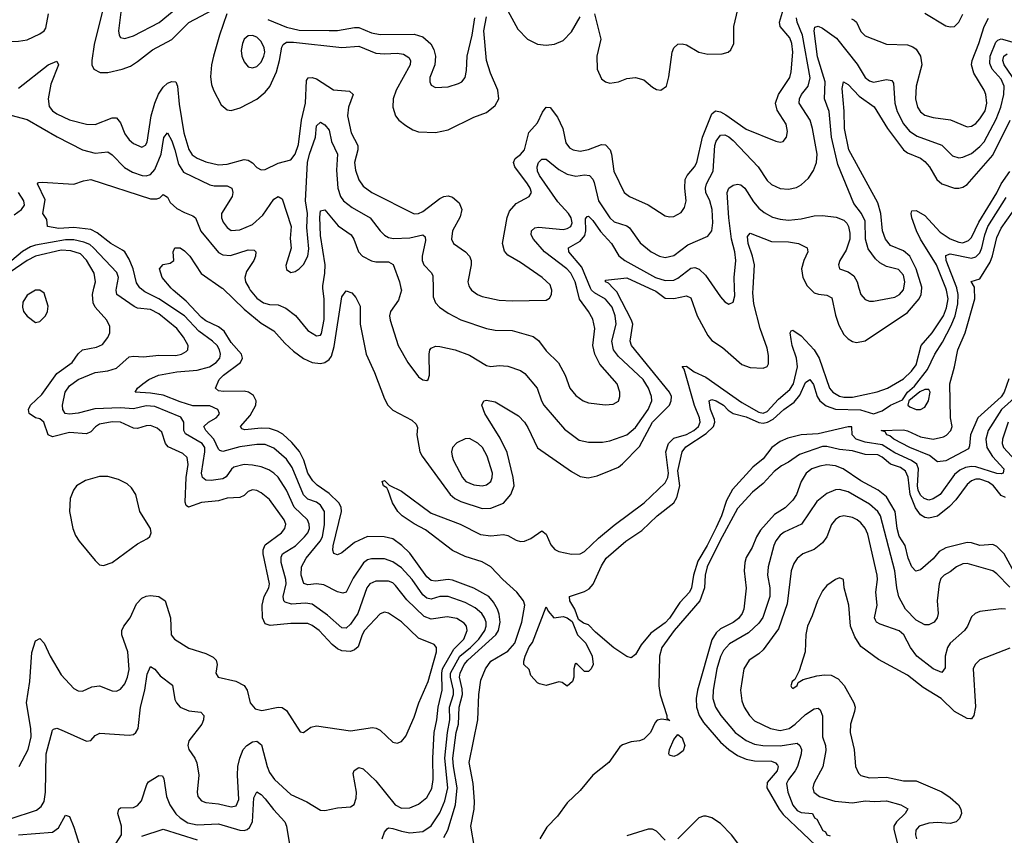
# Model space of a CAD drawing. Header units: inches. Extents: x 1308407 to 1441228, y 959628 to 1036311.
# Tile 488 of 656: x 1401095 to 1405724, y 987427 to 991262. Entities that reach past the tile are written whole.
import ezdxf

# ---------------------------------------------------------------- set-up
doc = ezdxf.new("R2010")
doc.units = ezdxf.units.IN
doc.header["$MEASUREMENT"] = 0
doc.layers.add('B4908', color=7, linetype='Continuous')
doc.layers.add('B4909', color=7, linetype='Continuous')

msp = doc.modelspace()

# ---------------------------------------------------------------- linework, layer by layer
at = {"layer": 'B4908', "color": 5}
for points, elevation in [([(1401050, 987504.4), (1401174.6, 987545.4), (1401196.7, 987563.3), (1401210, 987586.5), (1401216.6, 987630), (1401219.3, 987810), (1401250, 987922), (1401254.5, 987925.5), (1401270, 987930.3), (1401290, 987923.6), (1401410, 987870.4), (1401430, 987873.4), (1401450, 987896.4), (1401472.2, 987907.7), (1401610, 987898.8), (1401630, 987901.3), (1401641.1, 987910), (1401651.9, 987930), (1401662.7, 988030), (1401683.9, 988110), (1401694.9, 988185.1), (1401710, 988220.4), (1401730, 988208.7), (1401756.3, 988176.3), (1401813.4, 988133.4), (1401825.5, 988065.5), (1401832.1, 988050), (1401850, 988030.2), (1401890, 988012.9), (1401946.4, 988006.4), (1401961.1, 987990), (1401960.2, 987970), (1401952.2, 987950), (1401890, 987871.1), (1401886.2, 987850), (1401890.2, 987830), (1401918.2, 987790), (1401928, 987768), (1401937.4, 987710), (1401929.2, 987630), (1401933.4, 987610), (1401950, 987589.3), (1401970, 987582), (1402030, 987575.6), (1402090, 987560.5), (1402113.5, 987566.5), (1402124.9, 987595.1), (1402118.7, 987710), (1402121.7, 987750), (1402130.7, 987789.3), (1402146.3, 987830), (1402163.5, 987850), (1402190, 987866.5), (1402210, 987870.2), (1402232.7, 987852.7), (1402258.3, 987750), (1402270, 987722.8), (1402293.4, 987690), (1402370, 987618.6), (1402444.8, 987584.8), (1402510, 987544.9), (1402530, 987543.7), (1402590, 987556.1), (1402650, 987560.3), (1402668.3, 987571.7), (1402677.8, 987602.2), (1402678.8, 987630), (1402662.9, 987717.1), (1402667.7, 987732.3), (1402690, 987745.3), (1402710, 987740.3), (1402770, 987683.6), (1402860.2, 987570), (1402890, 987555.1), (1402930, 987555.7), (1402970, 987573.9), (1403010, 987605.5), (1403032.9, 987647.1), (1403039.5, 987690), (1403037.2, 987790), (1403044.1, 987910), (1403056.8, 987970), (1403062, 988030), (1403081.6, 988110), (1403079.9, 988190), (1403083.7, 988210), (1403137.2, 988302.8), (1403183.5, 988350), (1403199.6, 988390), (1403196.2, 988410), (1403185.4, 988425.4), (1403150, 988446.2), (1403105.4, 988454.6), (1403030, 988443.1), (1402996.2, 988456.2), (1402914.9, 988534.9), (1402862.5, 988602.5), (1402850, 988614.1), (1402830, 988622.6), (1402770, 988622.7), (1402742, 988610), (1402727.8, 988590), (1402685.6, 988470), (1402650, 988420.2), (1402630, 988400.9), (1402610, 988402.4), (1402542, 988462), (1402470, 988513.7), (1402439.4, 988519.4), (1402373.3, 988513.3), (1402344, 988524), (1402337.7, 988530), (1402333.9, 988550), (1402347.8, 988610), (1402346.6, 988630), (1402324.8, 988710), (1402324.4, 988735.6), (1402330.5, 988750), (1402392, 988788), (1402434.6, 988830), (1402450.4, 988850), (1402457.6, 988870), (1402456.6, 988890), (1402448.1, 988910), (1402385.1, 988970), (1402349.7, 989049.7), (1402310.6, 989110.6), (1402290.6, 989130.6), (1402266.1, 989146.1), (1402230, 989159), (1402190, 989167.8), (1402150, 989170.4), (1402102.6, 989157.4), (1402091.4, 989148.6), (1402066.8, 989113.2), (1402050, 989103.4), (1401995.8, 989095.8), (1401970, 989097.4), (1401954.5, 989110), (1401949.9, 989129.9), (1401966.3, 989230), (1401965, 989250), (1401953.5, 989270), (1401874.4, 989314.4), (1401867.2, 989330), (1401867.6, 989370), (1401853.6, 989393.6), (1401730, 989443.4), (1401690, 989446.8), (1401630, 989432.3), (1401570, 989436.5), (1401448.3, 989431.7), (1401370, 989411.7), (1401330, 989406.9), (1401309.7, 989410), (1401297.4, 989430), (1401296.5, 989450), (1401308.5, 989510), (1401330, 989540.5), (1401370, 989569.5), (1401450, 989603.2), (1401510, 989611.3), (1401550, 989624.3), (1401610, 989676.8), (1401630, 989680.1), (1401677.3, 989677.3), (1401750, 989684.4), (1401830, 989683.8), (1401855.6, 989690), (1401877.4, 989702.6), (1401885.1, 989710), (1401887.1, 989730), (1401865.7, 989770), (1401833.4, 989810), (1401750, 989879.4), (1401710, 989899.9), (1401650, 989905.4), (1401633, 989913), (1401551.6, 989970), (1401548.2, 989990), (1401550.1, 990000)], 2760), ([(1401093.4, 987750), (1401135.2, 987830), (1401148.7, 987890), (1401147.7, 987930), (1401127.7, 988050), (1401143.2, 988150), (1401153, 988287), (1401170, 988342), (1401190, 988352.7), (1401210, 988330.4), (1401238.3, 988270), (1401290, 988181.3), (1401350, 988116.9), (1401370, 988106.7), (1401390, 988104.4), (1401434.8, 988125.2), (1401470, 988129.2), (1401530, 988106.9), (1401550, 988105.2), (1401570, 988114.3), (1401590, 988138.9), (1401602.8, 988170), (1401610, 988206), (1401603.2, 988290), (1401575.9, 988370), (1401575.8, 988390), (1401584.6, 988410), (1401614.2, 988450), (1401645.2, 988514.8), (1401670, 988541.8), (1401690, 988552), (1401710, 988555.4), (1401750, 988550.2), (1401779.6, 988530), (1401804, 988450), (1401807.8, 988370), (1401823.1, 988350), (1401890, 988306.7), (1401970, 988282.3), (1402005.3, 988265.3), (1402019.6, 988250), (1402023.6, 988230), (1402018, 988190), (1402028.2, 988170), (1402111.2, 988151.2), (1402150, 988131.1), (1402164.1, 988110), (1402179, 988050), (1402202.3, 988022.3), (1402233.6, 988013.6), (1402310, 988029.3), (1402330, 988027.9), (1402350, 988014.3), (1402413.2, 987913.2), (1402430, 987910.6), (1402464.5, 987935.5), (1402490, 987941.3), (1402650, 987919), (1402753.8, 987933.8), (1402771.7, 987931.7), (1402790, 987922.2), (1402850, 987865.7), (1402870, 987861.1), (1402890, 987868.4), (1402910, 987892.7), (1402950, 987982), (1402971.9, 988050), (1403015.5, 988150), (1403054.7, 988290), (1403054.6, 988310), (1403044.5, 988324.5), (1402970, 988353.7), (1402890, 988431.1), (1402830, 988471.6), (1402810, 988476.8), (1402790, 988469), (1402716.8, 988390), (1402704.8, 988370), (1402685.9, 988314.1), (1402670, 988298.9), (1402650, 988291.1), (1402610, 988294.2), (1402590, 988304.3), (1402564.3, 988324.3), (1402503, 988390), (1402470, 988414.4), (1402450, 988422.4), (1402370, 988422.6), (1402273, 988413), (1402250, 988422.2), (1402236.6, 988450), (1402235.1, 988510), (1402244.3, 988550), (1402266, 988590), (1402270.3, 988610), (1402239.3, 988750), (1402239.9, 988770), (1402250, 988792.4), (1402326.4, 988850), (1402341.7, 988870), (1402346.3, 988890), (1402339.4, 988910), (1402270, 989005.8), (1402230, 989037.5), (1402210, 989048.2), (1402190, 989051.3), (1402170, 989043.5), (1402150, 989024.6), (1402130, 989015.3), (1402070, 989012.5), (1402030, 988999.1), (1401950, 988992.4), (1401889.3, 988969.3), (1401878.2, 988978.2), (1401873.9, 988993.9), (1401878.7, 989110), (1401887.3, 989170), (1401882.8, 989202.8), (1401862.3, 989222.3), (1401794.1, 989254.1), (1401780.8, 989270), (1401762.9, 989322.9), (1401741.8, 989341.8), (1401710, 989353.3), (1401690, 989352.2), (1401650, 989340.4), (1401630, 989341.3), (1401570, 989369), (1401529.4, 989370.6), (1401470, 989360.4), (1401451.5, 989348.5), (1401430, 989323.9), (1401410, 989314.3), (1401330, 989320.8), (1401250, 989300.9), (1401230, 989310.8), (1401208.3, 989370), (1401190, 989385.1), (1401169.6, 989390), (1401139.7, 989410), (1401136.4, 989430), (1401146.8, 989450), (1401199.8, 989500.2), (1401270, 989598), (1401341.7, 989650), (1401370, 989691.2), (1401390, 989709.4), (1401457.2, 989722.8), (1401484.9, 989735.1), (1401510, 989767.6), (1401518.6, 989790), (1401518.7, 989818.7), (1401504.6, 989850), (1401450.5, 989910), (1401440.2, 989930), (1401437.1, 989970), (1401444.3, 990000)], 2780), ([(1402799.5, 987410), (1402810, 987442.7), (1402822.7, 987457.3), (1402830, 987461.9), (1402850, 987459.8), (1402890, 987445.9), (1402930, 987438.3), (1402990, 987445.5), (1403030, 987471), (1403070, 987533.5), (1403094, 987590), (1403107.6, 987650), (1403094.1, 987790), (1403105.9, 987910), (1403116.9, 987970), (1403115.7, 988030), (1403134.2, 988090), (1403134.5, 988110), (1403120.1, 988170), (1403121.5, 988190), (1403165.3, 988270), (1403215.1, 988310), (1403253.7, 988350), (1403281.9, 988390), (1403287.7, 988410), (1403287.7, 988430), (1403281.1, 988450), (1403267.6, 988470), (1403237, 988497), (1403190, 988521.5), (1403110, 988549.4), (1403070, 988550.3), (1403030, 988536.9), (1403010, 988542.2), (1402990, 988558.6), (1402940.6, 988630), (1402890, 988685.3), (1402850, 988713.3), (1402810, 988727.5), (1402750, 988726.7), (1402730, 988722), (1402711.2, 988708.8), (1402663.8, 988636.2), (1402630, 988570.8), (1402615, 988564.9), (1402590, 988571.2), (1402524.8, 988604.8), (1402490, 988609), (1402450, 988604.9), (1402431.8, 988611.8), (1402418.8, 988650), (1402420.2, 988690), (1402442.7, 988730), (1402508.4, 988810), (1402518.5, 988830), (1402528.4, 988888.4), (1402528.9, 988948.9), (1402510, 988980.2), (1402490, 988993.4), (1402450, 989008.1), (1402430, 989027.9), (1402376.1, 989156.1), (1402350, 989196.4), (1402290, 989247.9), (1402250, 989265.4), (1402210, 989265.4), (1402130, 989253.3), (1402050, 989231), (1402036.7, 989236.7), (1402030, 989242.5), (1402008.1, 989290), (1401970.4, 989330), (1401961.3, 989350), (1401983.5, 989370), (1402019, 989390), (1402030, 989403.2), (1402035.4, 989410), (1402027, 989430), (1401990, 989446.6), (1401910, 989446.9), (1401850, 989464.7), (1401770, 989496.8), (1401710, 989506.3), (1401638.4, 989510), (1401649.7, 989530), (1401674.3, 989550), (1401702, 989570), (1401747.6, 989590), (1401833.8, 989606.2), (1401930, 989613.7), (1401987.6, 989630), (1402019.2, 989650), (1402035.7, 989670), (1402039.9, 989690), (1402034.9, 989710), (1402023.2, 989730), (1402002.5, 989750), (1401937.1, 989797.1), (1401870, 989869.6), (1401750, 989949.6), (1401683.2, 989983.2), (1401662, 990000)], 2740), ([(1403090, 987416.4), (1403108.7, 987451.3), (1403143.9, 987570), (1403152.8, 987650), (1403134.1, 987750), (1403131.2, 987790), (1403146.9, 987910), (1403157.9, 987950), (1403161.6, 988030), (1403176.7, 988090), (1403176.1, 988116.1), (1403163.1, 988170), (1403165.7, 988190), (1403185.1, 988230), (1403201.9, 988250), (1403333.4, 988370), (1403346.4, 988390), (1403354.7, 988430), (1403350, 988466.9), (1403341.9, 988490), (1403323.6, 988523.6), (1403301.3, 988550), (1403230, 988589.9), (1403130, 988626.9), (1403109.5, 988629.5), (1403050, 988621.6), (1403030, 988624.8), (1403010, 988643.2), (1402930, 988753.6), (1402892.5, 988790), (1402850, 988820.7), (1402809.2, 988830.8), (1402730, 988832.2), (1402670, 988803.5), (1402610, 988755.2), (1402590, 988746.6), (1402572.1, 988752.1), (1402567.4, 988767.4), (1402568.9, 988788.9), (1402608.3, 988950), (1402606.8, 988970), (1402595.1, 988990), (1402550, 989033.5), (1402493.3, 989073.3), (1402474.3, 989094.3), (1402450.6, 989130), (1402431.2, 989191.2), (1402411.1, 989231.1), (1402374.7, 989274.7), (1402332.8, 989312.8), (1402307.6, 989327.6), (1402270, 989339.2), (1402230, 989342.1), (1402153.6, 989333.6), (1402139.1, 989339.1), (1402134.2, 989350), (1402178.5, 989401.5), (1402205.6, 989450), (1402207.6, 989470), (1402194.4, 989494.4), (1402170.8, 989510.8), (1402150, 989515.8), (1402053.1, 989513.1), (1402030, 989517.4), (1402016.1, 989530), (1402033.3, 989570), (1402052.9, 989590), (1402133.7, 989650), (1402143.5, 989670), (1402137.8, 989690), (1402090, 989743.8), (1402057.4, 989797.4), (1402030, 989818.6), (1401970, 989845.8), (1401950, 989861.6), (1401878.2, 989938.2), (1401816.5, 989990), (1401808, 990000)], 2720), ([(1402047.1, 990000), (1402050, 989998), (1402150, 989901.4), (1402230, 989834.4), (1402290, 989799.6), (1402341.5, 989741.5), (1402382.9, 989702.9), (1402430, 989669), (1402470, 989650.8), (1402510, 989645.4), (1402530, 989650.1), (1402550, 989664.1), (1402560.6, 989679.4), (1402574.5, 989725.5), (1402610, 989959.1), (1402630, 989986.4), (1402657.1, 989977.1), (1402675.5, 989955.5), (1402695.4, 989915.4), (1402696.8, 989830), (1402724.4, 989690), (1402763.3, 989603.3), (1402810, 989479.3), (1402826.4, 989450), (1402850, 989426), (1402938.7, 989378.7), (1402960, 989360), (1402965.1, 989345.1), (1402962.8, 989310), (1402976.8, 989230), (1402987.1, 989210), (1403118.6, 989030), (1403141.5, 989010), (1403170, 988996), (1403270, 988963.8), (1403310, 988966.1), (1403370.4, 988989.6), (1403404.6, 989030), (1403419.7, 989070), (1403416, 989110), (1403387.5, 989227.5), (1403354.1, 989294.1), (1403281.7, 989410), (1403267.8, 989450), (1403277.2, 989470), (1403290, 989473.4), (1403330, 989465.8), (1403439.7, 989399.7), (1403469.3, 989370), (1403484.9, 989344.9), (1403529.1, 989249.1), (1403690, 989137.1), (1403730, 989114.2), (1403767.7, 989107.7), (1403810, 989117.3), (1403876.7, 989143.3), (1403910, 989158.1), (1403930, 989173.6), (1404010, 989255.7), (1404070.7, 989369.3), (1404149.9, 989450), (1404158.4, 989470), (1404159.1, 989490), (1404150.6, 989510), (1403972.2, 989730), (1403964.8, 989750), (1403977.3, 989830), (1403971.7, 989850), (1403902.6, 989982.6), (1403885.9, 990000)], 2720), ([(1402173.5, 990000), (1402179.1, 989990), (1402210, 989953), (1402242.3, 989930), (1402270, 989922.8), (1402310, 989921.2), (1402345.9, 989905.9), (1402391.5, 989871.5), (1402450, 989800.7), (1402490, 989775.2), (1402510, 989779.5), (1402513.6, 989786.4), (1402526.9, 989853.1), (1402527.3, 989947.3), (1402521.3, 990000)], 2740), ([(1403233.6, 987370), (1403217.1, 987470), (1403232.4, 987550), (1403233.9, 987586.1), (1403226.7, 987670), (1403208.7, 987770), (1403249.7, 987970), (1403253.4, 988090), (1403263.4, 988156.6), (1403284.7, 988210), (1403310, 988246.3), (1403390, 988293.3), (1403423.4, 988330), (1403456.6, 988430), (1403469.6, 988510), (1403463.9, 988530), (1403433.3, 988570), (1403366.8, 988630), (1403310, 988690), (1403270, 988712.9), (1403190, 988737.9), (1403130, 988767), (1403003.8, 988863.8), (1402950, 988891.1), (1402893.3, 988930), (1402873.2, 988950), (1402848, 988990), (1402828.3, 989048.3), (1402821.2, 989061.2), (1402805.1, 989070), (1402799, 989090), (1402810, 989094.9), (1402833.1, 989073.1), (1402890, 989046), (1403030, 988941.7), (1403165.5, 988890), (1403261.9, 988841.9), (1403310, 988835.2), (1403370, 988842.1), (1403390, 988836.8), (1403430, 988814.5), (1403450, 988809), (1403468, 988810), (1403498, 988822), (1403550, 988859.5), (1403570, 988843), (1403592.5, 988792.5), (1403610.8, 988770.8), (1403630, 988761.6), (1403690, 988749.2), (1403730, 988751.1), (1403750, 988762.2), (1403815.8, 988824.2), (1403890, 988884.7), (1404030.5, 988990), (1404130, 989085), (1404142.7, 989110), (1404145.5, 989130), (1404133.8, 989230), (1404144.9, 989270), (1404170, 989294.3), (1404230, 989311.6), (1404264.7, 989330), (1404287.3, 989350), (1404294.8, 989370), (1404290.8, 989390), (1404268.5, 989448.5), (1404219, 989619), (1404210, 989631.3), (1404230, 989632.6), (1404267, 989607), (1404321.5, 989581.5), (1404490, 989461.5), (1404570, 989416.5), (1404590, 989412.1), (1404610, 989419.9), (1404662.5, 989477.5), (1404716.7, 989523.3), (1404733.4, 989550), (1404752.2, 989630), (1404748.2, 989670), (1404727.1, 989730), (1404722, 989758), (1404718.3, 989790), (1404721.6, 989798.4), (1404730, 989801.7), (1404770, 989776.1), (1404830.4, 989710), (1404853.6, 989670), (1404902.2, 989530), (1404918.9, 989510), (1404950, 989491.4), (1404970, 989486.7), (1405010, 989487.6), (1405127.2, 989512.8), (1405175, 989530), (1405250, 989573.8), (1405288.7, 989610), (1405310, 989638.8), (1405332.9, 989730), (1405385.5, 989790), (1405438.6, 989870), (1405453.4, 989906.6), (1405459.7, 989950), (1405453.3, 989990), (1405449.4, 990000)], 2680), ([(1402888, 990000), (1402890.2, 989990), (1402876.4, 989943.6), (1402838.9, 989890), (1402834.3, 989870), (1402836.5, 989850), (1402874.3, 989730), (1402919.6, 989650), (1402970, 989582.4), (1402990, 989568), (1403010, 989564.9), (1403016, 989570), (1403021.6, 989590), (1403019.7, 989690), (1403023.6, 989710), (1403030, 989718), (1403050, 989726.4), (1403070, 989725.3), (1403142.8, 989710), (1403210, 989685.2), (1403290, 989635.5), (1403310, 989631.1), (1403350, 989635.9), (1403390, 989632.4), (1403450, 989611.9), (1403470, 989598.8), (1403528.5, 989530), (1403547.8, 989470), (1403559.8, 989450), (1403656.2, 989336.2), (1403725.1, 989285.1), (1403770, 989275), (1403835, 989275), (1403870, 989281.5), (1403950, 989309.5), (1403990, 989345), (1404049.5, 989430), (1404066.9, 989470), (1404065.4, 989490), (1404051.4, 989530), (1404025.9, 989570), (1403910, 989678), (1403887.6, 989710), (1403879.5, 989750), (1403899.5, 989830), (1403894.3, 989870), (1403881, 989910), (1403850, 989948), (1403797.3, 989977.3), (1403783.6, 989990), (1403779.4, 990000)], 2740), ([(1403038.9, 990000), (1403039.3, 989959.3), (1403050.8, 989930.8), (1403069, 989910), (1403110, 989881.5), (1403170.1, 989850.1), (1403290, 989810.2), (1403330, 989802.2), (1403410, 989800.6), (1403510, 989772.7), (1403534.4, 989754.4), (1403570, 989705.5), (1403628.1, 989648.1), (1403659.3, 989590), (1403681.5, 989530), (1403710, 989494.4), (1403744.9, 989470), (1403770, 989460.2), (1403848.6, 989451.4), (1403885.6, 989454.4), (1403910, 989468), (1403917, 989490), (1403916.9, 989510), (1403904, 989550), (1403822.7, 989642.7), (1403799.4, 989690), (1403789.9, 989730), (1403799.4, 989810), (1403790, 989853.7), (1403769.9, 989889.9), (1403727.8, 989947.8), (1403714.2, 990000)], 2760), ([(1403212.9, 990000), (1403219.6, 989990), (1403247.2, 989970), (1403270, 989960.5), (1403350, 989943), (1403410, 989939.8), (1403570, 989943.7), (1403586.7, 989953.3), (1403595.1, 989970), (1403597.7, 989990), (1403594.6, 990000)], 2780), ([(1405845.6, 989550), (1405711.8, 989430), (1405647.8, 989330), (1405636.9, 989290), (1405642.6, 989250), (1405668.4, 989208.4), (1405721.4, 989150), (1405718.3, 989130), (1405710, 989126.1), (1405690, 989128.3), (1405590, 989159.1), (1405570, 989161.6), (1405542.7, 989157.3), (1405515.5, 989144.4), (1405490, 989122.9), (1405422.2, 989030), (1405390, 989009.5), (1405370, 989003.5), (1405347.8, 989010), (1405330, 989026.5), (1405319.6, 989050), (1405316.3, 989070), (1405321.3, 989150), (1405312.9, 989172.8), (1405288.7, 989188.7), (1405210, 989224.7), (1405150, 989262.9), (1405070, 989275.6), (1405027.2, 989290), (1405009.8, 989310), (1405007, 989347), (1404990, 989347.5), (1404850, 989315.5), (1404770, 989310.6), (1404705.9, 989294.1), (1404670, 989278.5), (1404631.4, 989250), (1404590, 989197.5), (1404542.2, 989157.8), (1404446.7, 989053.3), (1404418.9, 989001.1), (1404394.8, 988930), (1404370, 988874.3), (1404327.7, 988790), (1404283.5, 988716.5), (1404263, 988650), (1404253.9, 988590), (1404244.2, 988570), (1404198.2, 988521.8), (1404150, 988447.4), (1404130, 988426.2), (1404063, 988377), (1404017.1, 988322.9), (1403990, 988277.6), (1403970, 988262), (1403950, 988268.5), (1403889.3, 988309.3), (1403802.9, 988382.9), (1403770, 988416.8), (1403745.4, 988425.4), (1403722, 988442), (1403706, 988490), (1403681.3, 988530), (1403680.9, 988550), (1403750, 988573), (1403773.3, 988586.7), (1403791.9, 988608.1), (1403830, 988693.7), (1403852, 988730), (1403944.5, 988810), (1404020, 988860), (1404092.2, 988930), (1404170.5, 988990), (1404184.1, 989015.9), (1404198.6, 989070), (1404190, 989140.7), (1404209.3, 989230.7), (1404226.9, 989253.1), (1404323.4, 989316.6), (1404356.9, 989350), (1404363.7, 989370), (1404362.4, 989382.4), (1404343.6, 989430), (1404336.4, 989470), (1404350, 989477), (1404370, 989470.1), (1404404.8, 989450), (1404425.5, 989425.5), (1404449.8, 989409.8), (1404510, 989395.1), (1404570, 989367.4), (1404590, 989365.5), (1404610.5, 989369.5), (1404637, 989383), (1404688.3, 989430), (1404736.3, 989463.7), (1404762.9, 989497.1), (1404790, 989555.5), (1404810, 989570.9), (1404827.4, 989547.4), (1404843.9, 989490), (1404856.5, 989470), (1404886.9, 989446.9), (1404930, 989431.2), (1405048.3, 989428.3), (1405110, 989408.6), (1405150, 989423.7), (1405190, 989449.3), (1405245.9, 989474.1), (1405268.9, 989510), (1405301.4, 989538.6), (1405362.7, 989617.3), (1405397.3, 989690), (1405434.2, 989745.8), (1405475.3, 989824.7), (1405493.4, 989870), (1405506.1, 989926.1), (1405508.2, 989970), (1405501.3, 990000)], 2660), ([(1404054.6, 990000), (1404085.7, 989985.7), (1404130, 989953), (1404170, 989950.9), (1404230, 989963), (1404250, 989954.7), (1404280.7, 989870), (1404330, 989776.9), (1404350, 989754), (1404400, 989720), (1404490, 989641.4), (1404530, 989626), (1404590, 989624.1), (1404608.9, 989631.1), (1404615.6, 989644.4), (1404616.2, 989683.8), (1404610, 989718.3), (1404577, 989810), (1404546.6, 989926.6), (1404542.1, 989977.9), (1404543.4, 990000)], 2720), ([(1404361.5, 990000), (1404390, 989958.4), (1404410, 989934.9), (1404430, 989923.8), (1404450, 989934), (1404457, 989963), (1404455.7, 990000)], 2740), ([(1404807.9, 990000), (1404830, 989978.1), (1404851, 989971), (1404890, 989966.9), (1404913.7, 989953.7), (1404930, 989872.2), (1404945.9, 989825.9), (1404970, 989782.2), (1404990, 989761.6), (1405010, 989749.2), (1405030, 989744.2), (1405070, 989752), (1405270, 989885.2), (1405324.4, 989950), (1405333.6, 989970), (1405335.9, 990000)], 2720), ([(1405040.6, 990000), (1405049.3, 989969.3), (1405070, 989945.7), (1405090, 989938.3), (1405110, 989938), (1405210, 989957.7), (1405231.7, 989970), (1405250, 989992.4), (1405251.3, 990000)], 2740), ([(1405746.2, 989573.8), (1405724.2, 989510), (1405710, 989489.2), (1405599.6, 989390), (1405565, 989310), (1405561.2, 989258.8), (1405555.7, 989244.3), (1405450, 989187.5), (1405410, 989183.5), (1405373, 989213), (1405280.4, 989250), (1405205.8, 989290), (1405185.9, 989305.9), (1405171.6, 989310), (1405163.8, 989323.8), (1405145.6, 989330), (1405250, 989334), (1405270, 989329.4), (1405330, 989300.2), (1405389.8, 989290.2), (1405439.2, 989300.8), (1405452, 989308), (1405472.6, 989330), (1405479.2, 989350), (1405471.1, 989390), (1405468.4, 989550), (1405490.6, 989630), (1405505.6, 989710), (1405540.4, 989790), (1405585.7, 989950), (1405584.5, 990000)], 2640), ([(1405742.6, 989370), (1405715.6, 989290), (1405715.1, 989270), (1405720.9, 989250), (1405777, 989190)], 2680), ([(1405730, 989015.8), (1405710, 989024.7), (1405674.2, 989070), (1405650, 989087.1), (1405610, 989102.4), (1405590, 989101.8), (1405570, 989093.3), (1405550, 989076.4), (1405496.2, 989003.8), (1405466.2, 988973.8), (1405410, 988928.1), (1405370, 988917.9), (1405350, 988921.8), (1405330, 988933.9), (1405306.5, 988966.5), (1405281.3, 989030), (1405271.7, 989111.8), (1405259.3, 989139.3), (1405236.4, 989156.4), (1405190, 989172.7), (1405150, 989205.5), (1405130, 989215.8), (1405070, 989217.7), (1405010, 989235.2), (1404950, 989241.1), (1404890, 989255.8), (1404870, 989255.6), (1404761.7, 989218.3), (1404710, 989181.2), (1404676.2, 989163.8), (1404642.4, 989137.6), (1404590, 989081.7), (1404540.1, 989039.9), (1404470, 988964.5), (1404386.2, 988810), (1404327.7, 988690), (1404317.7, 988650), (1404314.2, 988590), (1404293.4, 988530), (1404172.9, 988390), (1404114.8, 988310), (1404103.7, 988270), (1404100.3, 988130), (1404107.2, 988087.2), (1404137.9, 987990), (1404137.3, 987977.3), (1404152.3, 987967.7), (1404113.9, 987973.9), (1404091.9, 987968.1), (1404082.3, 987957.7), (1404061.1, 987910), (1404030, 987879.5), (1404010, 987871.7), (1403970, 987867.3), (1403930, 987852.4), (1403917.3, 987842.7), (1403865.5, 987770), (1403789.5, 987710), (1403730, 987637.1), (1403670, 987579.4), (1403623.1, 987516.9), (1403573.8, 987466.2), (1403540.6, 987410)], 2680), ([(1405770, 988663.7), (1405724, 988750), (1405690, 988785.5), (1405670, 988794.1), (1405610, 988790.4), (1405570, 988802.6), (1405550, 988803.3), (1405450, 988779.1), (1405418.2, 988761.8), (1405390, 988727.5), (1405330, 988675.8), (1405309.2, 988669.2), (1405289.2, 988690), (1405272.5, 988730), (1405257.7, 988790), (1405230, 988833), (1405220.1, 988870), (1405210.8, 988950), (1405170, 989018.3), (1405131.3, 989050), (1405050, 989093.4), (1404967.3, 989150), (1404930, 989165), (1404890, 989168.6), (1404856.7, 989163.3), (1404819.7, 989150), (1404792.4, 989130), (1404770, 989091), (1404747.7, 989030), (1404730, 989003), (1404693.5, 988966.5), (1404644.3, 988935.7), (1404578.5, 988861.5), (1404559.3, 988830), (1404539.2, 988780.8), (1404510, 988733.7), (1404503.8, 988710), (1404500.7, 988670), (1404510.8, 988589.2), (1404499.9, 988490), (1404492, 988470), (1404474.1, 988445.9), (1404450, 988427.8), (1404390, 988397.2), (1404370, 988378.4), (1404350, 988346.1), (1404281.6, 988110), (1404275.6, 988070), (1404277.3, 988030), (1404289.2, 987990), (1404310, 987957), (1404390, 987865.1), (1404430, 987830.1), (1404470, 987803.1), (1404510, 987785.2), (1404550, 987776.7), (1404630, 987776.3), (1404648.6, 987768.6), (1404657.5, 987757.5), (1404661.3, 987750), (1404656.6, 987730), (1404610, 987675.9), (1404608, 987650), (1404665.4, 987550), (1404684.8, 987524.8), (1404869.7, 987349.7)], 2720), ([(1405750, 988593.2), (1405690, 988657.1), (1405670, 988671.3), (1405550, 988705.8), (1405530, 988703.4), (1405499.7, 988690), (1405470, 988666), (1405441.3, 988650), (1405425.9, 988634.1), (1405418.9, 988610), (1405409.2, 988530), (1405412.9, 988470), (1405408.4, 988450), (1405395, 988430), (1405370, 988416.2), (1405350, 988417.4), (1405310, 988439), (1405259.9, 988490), (1405228.9, 988548.9), (1405219.2, 988590), (1405209.2, 988670), (1405143.1, 988930), (1405130, 988950.4), (1405090, 988983.9), (1404990, 989041.6), (1404950, 989052.8), (1404930, 989052.1), (1404890, 989034), (1404843, 988997), (1404770.5, 988889.5), (1404690, 988852.8), (1404670, 988838), (1404650, 988811.8), (1404640.9, 988790), (1404614.3, 988690), (1404611.2, 988650), (1404622.4, 988590), (1404622.7, 988550), (1404588.9, 988451.1), (1404570, 988423.9), (1404521.3, 988378.7), (1404432, 988328), (1404403.5, 988296.5), (1404390, 988268.3), (1404373.3, 988210), (1404355.5, 988110), (1404354.4, 988070), (1404366.2, 988030), (1404391.9, 987990), (1404458.3, 987910), (1404510, 987873), (1404550, 987856), (1404589.7, 987849.7), (1404670, 987848.2), (1404750, 987860.1), (1404763.5, 987850), (1404771.3, 987830), (1404769.5, 987810), (1404751.9, 987750), (1404741.5, 987730), (1404709.1, 987690), (1404700.6, 987670), (1404706.7, 987630), (1404730, 987568.6), (1404750, 987544.1), (1404770, 987533.7), (1404822, 987530), (1404832, 987510), (1404842.8, 987502.8), (1404870.6, 987450), (1404883.4, 987443.4), (1404890.5, 987430), (1404905, 987425)], 2740), ([(1405730, 988489.8), (1405710, 988491.6), (1405610, 988479.7), (1405587.7, 988470), (1405570, 988454.5), (1405551.5, 988410), (1405537.3, 988390), (1405470.1, 988329.9), (1405456.8, 988310), (1405446.4, 988270), (1405445.8, 988214.2), (1405430, 988193), (1405390, 988209.8), (1405312.5, 988270), (1405282.6, 988310), (1405252.1, 988370), (1405230, 988389), (1405140.4, 988420.3), (1405124.1, 988430), (1405118.8, 988438.8), (1405113.7, 988450), (1405126.8, 988510), (1405120.7, 988570), (1405128.1, 988630), (1405126.3, 988650), (1405082.3, 988842.3), (1405070, 988870.7), (1405050, 988896.2), (1405032.8, 988910), (1405010, 988921.7), (1404970, 988928.9), (1404950, 988923.8), (1404930, 988911.9), (1404911.9, 988888.1), (1404890.1, 988830), (1404870, 988801.6), (1404830, 988770.6), (1404777.6, 988750), (1404750.7, 988729.3), (1404734.6, 988705.4), (1404722.3, 988670), (1404703.7, 988516.3), (1404662.2, 988397.8), (1404590, 988299.4), (1404570, 988280.2), (1404524.5, 988250), (1404500.2, 988210), (1404484.1, 988110), (1404490, 988058.8), (1404500.6, 988030), (1404526.7, 987990), (1404550, 987965.2), (1404624.6, 987930), (1404670, 987919.9), (1404713.7, 987930), (1404741.7, 987950), (1404790, 987995.8), (1404830, 988021.9), (1404850, 988024.9), (1404857.9, 988017.9), (1404869.5, 987989.5), (1404868.9, 987890), (1404883.2, 987850), (1404885.9, 987825.9), (1404871.6, 987748.4), (1404828.5, 987670), (1404823.5, 987650), (1404828.4, 987630), (1404855.9, 987610), (1404927, 987587), (1405010, 987580.3), (1405070, 987588.9), (1405113.9, 987586.1), (1405170, 987589.6), (1405238.7, 987570), (1405271.3, 987551.3), (1405259, 987530), (1405216.8, 987490), (1405205.8, 987470), (1405204.6, 987455.4), (1405250, 987272.1)], 2760), ([(1405750, 988306.8), (1405610, 988251.6), (1405586.7, 988230), (1405578.4, 988210), (1405588.3, 988031.7), (1405580.7, 987990), (1405570, 987975.1), (1405565.1, 987974.9), (1405550, 987976.8), (1405490, 988009), (1405428.2, 988070), (1405342.2, 988122.2), (1405270, 988179.5), (1405133.7, 988253.7), (1405050, 988315.5), (1405021, 988361), (1405001.7, 988410), (1404994, 988510), (1404970.9, 988590), (1404968.7, 988630), (1404950, 988638), (1404930, 988629.6), (1404890, 988601.3), (1404870, 988576.9), (1404845.4, 988530), (1404821.5, 988458.5), (1404798.4, 988410), (1404792, 988372), (1404788.1, 988290), (1404759.5, 988200.5), (1404739.9, 988160.1), (1404727.7, 988150), (1404721, 988130), (1404723.5, 988123.5), (1404730, 988118), (1404750, 988132), (1404754.5, 988145.5), (1404779.5, 988160.5), (1404843.5, 988176.5), (1404878.9, 988181.1), (1404910, 988179.4), (1404943.6, 988163.6), (1404971.1, 988131.1), (1405017.7, 988050), (1405022.5, 988030), (1405020.5, 988010), (1405001.6, 987950), (1404999.5, 987910), (1405018.4, 987830), (1405024.2, 987750), (1405039.5, 987719.5), (1405050, 987709.1), (1405090, 987696.8), (1405170, 987699.8), (1405250, 987682.8), (1405310, 987683.5), (1405430, 987631.1), (1405470, 987604.2), (1405508.6, 987570), (1405520.1, 987550), (1405523.5, 987530), (1405514.3, 987505.7), (1405497.4, 987490), (1405470, 987483.4), (1405410, 987487), (1405370, 987483.9), (1405324.9, 987470), (1405308.4, 987451.6), (1405306.6, 987430), (1405310.9, 987410)], 2780), ([(1401548.7, 987390), (1401573.4, 987430), (1401573.5, 987470), (1401556.4, 987530), (1401562, 987550), (1401570, 987556.4), (1401630, 987558), (1401650, 987567.3), (1401667.6, 987590), (1401693.2, 987666.8), (1401701.1, 987678.9), (1401750, 987707.7), (1401766.8, 987706.8), (1401772.8, 987692.8), (1401785.5, 987610), (1401800.7, 987570), (1401830, 987528.3), (1401850, 987509.1), (1401886.2, 987486.2), (1401930, 987476.2), (1402030, 987481.2), (1402130, 987451.3), (1402150, 987449.7), (1402165.2, 987454.8), (1402176, 987464), (1402189.9, 987490.1), (1402196.7, 987603.3), (1402210, 987631.4), (1402230, 987619.7), (1402250, 987599), (1402288, 987548), (1402341.5, 987490), (1402349.6, 987470), (1402364, 987384)], 2740), ([(1401090, 987430.1), (1401250, 987442.3), (1401277.9, 987462.1), (1401310, 987522.4), (1401330, 987515.5), (1401350, 987465.7), (1401396.6, 987316.6)], 2740), ([(1404470.9, 987390), (1404442.3, 987430), (1404390, 987482.5), (1404350, 987509.9), (1404323, 987517), (1404310, 987517.9), (1404288.4, 987510), (1404190.2, 987410)], 2720), ([(1401670, 987423.5), (1401770, 987456.2), (1401930, 987405.3)], 2720), ([(1404130, 987405), (1404090, 987446.6), (1404070, 987456.8), (1404050, 987455.8), (1403950, 987424.1)], 2720)]:
    msp.add_lwpolyline(points, dxfattribs=dict(at, elevation=elevation))
for points, elevation in [([(1401170, 989989.8), (1401130, 989967.3), (1401110, 989933.6), (1401108.2, 989910), (1401113, 989890), (1401130, 989867.5), (1401170, 989838.3), (1401190, 989843.2), (1401216.2, 989870), (1401226.2, 989890), (1401230, 989915.3), (1401210, 989975.8), (1401190, 989989.8)], 2820), ([(1405350, 989522.9), (1405327.4, 989512.6), (1405275.3, 989470), (1405270.3, 989450), (1405280.9, 989441), (1405310, 989428.7), (1405330, 989429.4), (1405350, 989440.2), (1405368.2, 989470), (1405375.5, 989510), (1405370, 989522.6)], 2660), ([(1403210, 989292.3), (1403190, 989291.1), (1403150, 989272), (1403130.2, 989249.8), (1403125.7, 989230), (1403128, 989210), (1403134.3, 989190), (1403176.8, 989110), (1403192.9, 989090), (1403230, 989074.4), (1403270, 989070.2), (1403290, 989074.5), (1403310, 989090.4), (1403317.2, 989110), (1403318.3, 989130), (1403293.8, 989210), (1403270.8, 989250), (1403250, 989270.8)], 2740), ([(1401470, 989114.7), (1401404.1, 989095.9), (1401363.2, 989070), (1401347.9, 989050), (1401333.1, 989010), (1401329.4, 988950), (1401345.5, 988870), (1401357.5, 988837.5), (1401375.2, 988810), (1401450, 988719.5), (1401470, 988699.5), (1401490, 988696.1), (1401530, 988709.4), (1401650, 988797.8), (1401696.9, 988823.1), (1401707.4, 988832.6), (1401712.8, 988850), (1401709.8, 988870), (1401660.5, 988950), (1401641.6, 989030), (1401621.5, 989061.5), (1401599.9, 989079.9), (1401560.6, 989100.6), (1401510, 989114)], 2820), ([(1403606.8, 988450), (1403650, 988456.1), (1403670, 988449.1), (1403693.1, 988433.1), (1403718.4, 988370), (1403757.6, 988330), (1403786, 988270), (1403790.7, 988230), (1403782.8, 988210), (1403770, 988197.2), (1403750, 988197.2), (1403718, 988230), (1403710, 988235.3), (1403707.3, 988232.7), (1403701, 988210), (1403701, 988170), (1403694.8, 988150), (1403670, 988128.7), (1403645.2, 988145.2), (1403630, 988149.2), (1403570, 988132), (1403539.3, 988139.3), (1403530, 988144), (1403499, 988179), (1403490, 988206), (1403466, 988230), (1403465.2, 988245.2), (1403472, 988270), (1403490, 988312.7), (1403505.6, 988334.4), (1403570, 988502), (1403580.5, 988480.5)], 2660), ([(1404170, 987798.5), (1404150, 987804.4), (1404147.7, 987810), (1404149.9, 987830), (1404170, 987877), (1404190, 987900.7), (1404210, 987884.9), (1404222.9, 987850), (1404215, 987825), (1404190, 987805.6)], 2680)]:
    msp.add_lwpolyline(points, close=True, dxfattribs=dict(at, elevation=elevation))
at = {"layer": 'B4909', "color": 5}
for points, elevation in [([(1401486.5, 991310), (1401445.6, 991145.6), (1401434.2, 991070), (1401435.3, 991050), (1401443.8, 991030), (1401473.8, 991013.8), (1401510, 991014.2), (1401577.6, 991030), (1401616, 991044), (1401650, 991065), (1401719.8, 991120.2), (1401810, 991169.6), (1401890.9, 991249.1), (1402030, 991321.7)], 2820), ([(1401573.1, 991310), (1401559.8, 991210), (1401562.8, 991190), (1401570, 991178.7), (1401590, 991173.2), (1401630, 991186.1), (1401751, 991249), (1401839.2, 991320.8)], 2840), ([(1403594.6, 990000), (1403590, 990014.7), (1403552.4, 990050), (1403450, 990120.6), (1403390, 990154.2), (1403374.2, 990174.2), (1403365.8, 990210), (1403387.5, 990332.5), (1403398.2, 990361.8), (1403430, 990397.1), (1403491.3, 990430), (1403501.2, 990450), (1403495.2, 990470), (1403482.2, 990490), (1403422.5, 990570), (1403416.7, 990590), (1403424.8, 990610), (1403450, 990628.4), (1403468.8, 990650), (1403488.8, 990731.2), (1403530, 990776.6), (1403553.4, 990826.6), (1403570, 990850.3), (1403590, 990849.2), (1403624, 990804), (1403648.4, 990750), (1403662.9, 990682.9), (1403680.2, 990660.2), (1403697.1, 990650), (1403730, 990643.5), (1403770, 990650.9), (1403830, 990675.5), (1403850, 990674.3), (1403870.7, 990650), (1403877.9, 990630), (1403889.2, 990549.2), (1403937.8, 990450), (1403962, 990430), (1404050, 990391.1), (1404130, 990339.7), (1404150, 990334.9), (1404170, 990336.5), (1404204.7, 990355.3), (1404221.3, 990378.7), (1404228.3, 990410), (1404222, 990470), (1404224.2, 990510), (1404232.9, 990530), (1404268.4, 990570), (1404279.1, 990590), (1404306.1, 990710), (1404350, 990819.3), (1404366.5, 990833.5), (1404390, 990829.1), (1404415.1, 990815.1), (1404510, 990747.1), (1404650, 990690.3), (1404670, 990686), (1404684, 990690), (1404700.5, 990710), (1404704.4, 990735.6), (1404699.3, 990770), (1404656.9, 990836.9), (1404649.4, 990870), (1404662.5, 990910), (1404716.4, 990990), (1404722.6, 991017.4), (1404730.3, 991110), (1404726.1, 991150), (1404716.7, 991176.7), (1404669.9, 991230), (1404667.7, 991250), (1404686.6, 991313.4)], 2780), ([(1403797.8, 991290), (1403828.3, 991170), (1403808.1, 991090), (1403810.2, 991030), (1403830, 990984.6), (1403849.5, 990969.5), (1403870, 990964.1), (1403910, 990969.4), (1403950, 990985.9), (1403990.8, 990990.8), (1404030, 990979.2), (1404070, 990944.2), (1404090, 990934), (1404110, 990930.4), (1404135.6, 990950), (1404147.2, 990992.7), (1404162.3, 991110), (1404170.5, 991129.5), (1404190, 991146.2), (1404210, 991148.4), (1404230, 991143.2), (1404288.7, 991110), (1404330, 991100.1), (1404398.5, 991101.5), (1404426.6, 991110), (1404439, 991121), (1404453.1, 991150), (1404452.9, 991230), (1404471.4, 991310)], 2820), ([(1400925.7, 991290), (1400953.7, 991230), (1400970, 991209.2), (1401010, 991175.9), (1401050, 991159.4), (1401090, 991160.5), (1401130, 991167.9), (1401190, 991195.1), (1401210, 991209.6), (1401217.5, 991222.5), (1401230.6, 991290)], 2820), ([(1402068.8, 991290), (1402034.2, 991190), (1402006.7, 991090), (1401997.9, 991050), (1401992.9, 990992.8), (1401997, 990957), (1402005.9, 990930), (1402042.4, 990862.4), (1402070, 990837.6), (1402090, 990835.6), (1402132.2, 990847.8), (1402210, 990888.5), (1402250, 990920.7), (1402271.4, 990948.6), (1402302.8, 991017.2), (1402317.2, 991070), (1402327.3, 991132.7), (1402334, 991146), (1402350, 991156.2), (1402383.2, 991156.8), (1402610, 991131), (1402690, 991137.1), (1402770, 991104.5), (1402810, 991100.7), (1402870, 991104.6), (1402900.2, 991100.2), (1402924.6, 991084.6), (1402932.4, 991070), (1402931.1, 991050), (1402865.7, 990930), (1402851.3, 990890), (1402849.5, 990850), (1402861.8, 990810), (1402878.2, 990790), (1402910, 990763.8), (1402944.2, 990744.2), (1402970, 990735.4), (1403050, 990731.1), (1403110, 990744.9), (1403230, 990804.2), (1403290, 990826.4), (1403330, 990859.3), (1403347.9, 990890), (1403343.7, 990930), (1403309.1, 991010), (1403290.7, 991070), (1403277.1, 991210), (1403290, 991275.3)], 2820), ([(1402262.6, 991262.6), (1402350, 991226.3), (1402410, 991212.4), (1402550, 991210.5), (1402590, 991211.5), (1402670, 991225.9), (1402690, 991225.1), (1402750, 991200.5), (1402790, 991191.6), (1402950, 991194.3), (1402990, 991181.9), (1403027.9, 991147.9), (1403041.8, 991121.8), (1403050.1, 991090), (1403047.8, 991050), (1403023.6, 990990), (1403023.7, 990970), (1403030, 990954.8), (1403050, 990943.8), (1403110, 990946.9), (1403158.7, 990961.3), (1403173.6, 990970), (1403189.8, 990990.2), (1403196.5, 991023.5), (1403199.6, 991090), (1403222.1, 991190), (1403234.5, 991270)], 2840), ([(1403390, 991303.6), (1403437.9, 991217.9), (1403483.5, 991170), (1403530, 991146.3), (1403570, 991142.6), (1403610, 991147.2), (1403650, 991163.7), (1403690, 991204.6), (1403730, 991274.7)], 2820), ([(1403714.2, 990000), (1403706.4, 990030), (1403686.8, 990070), (1403668.2, 990090), (1403563.2, 990170), (1403510.7, 990230), (1403499.4, 990250), (1403501.8, 990270), (1403516.9, 990283.1), (1403534.2, 990285.8), (1403650, 990275.4), (1403670, 990280.1), (1403686.2, 990290), (1403692.8, 990307.2), (1403688, 990330), (1403675.4, 990350), (1403625, 990405), (1403539.7, 990530), (1403530.4, 990550), (1403528.3, 990570), (1403534, 990590), (1403550, 990606.7), (1403570, 990605.5), (1403630, 990557.8), (1403670, 990535.9), (1403710, 990526.6), (1403750, 990532.8), (1403773.6, 990530), (1403790, 990511.5), (1403796, 990496), (1403817.3, 990410), (1403870.4, 990330.4), (1403890, 990311.4), (1403950, 990292.2), (1403962.7, 990282.7), (1404012.3, 990212.3), (1404064.7, 990170), (1404103.7, 990150), (1404130, 990144.3), (1404170, 990152.9), (1404236.3, 990203.7), (1404330, 990244.7), (1404349.8, 990270), (1404353.9, 990306.1), (1404350.8, 990370), (1404340.4, 990410), (1404321.5, 990450), (1404319.9, 990470), (1404324.6, 990490), (1404355, 990550), (1404364.2, 990670), (1404370, 990691.4), (1404390, 990718.9), (1404410, 990721.4), (1404430, 990711.6), (1404450, 990693.5), (1404567.2, 990570), (1404610, 990505.8), (1404630, 990486.5), (1404670, 990468.6), (1404710, 990465.4), (1404747.1, 990472.9), (1404770, 990485.8), (1404803.6, 990516.4), (1404827.6, 990552.4), (1404841.3, 990590), (1404844.9, 990630), (1404823.1, 990750), (1404811.4, 990790), (1404759.9, 990870), (1404761.7, 990890), (1404771.7, 990910), (1404803, 990950), (1404811.5, 990988.5), (1404775.8, 991190), (1404751, 991250), (1404747.5, 991270)], 2760), ([(1405005.8, 991265.8), (1405019.2, 991259.2), (1405030.2, 991250), (1405050, 991207.2), (1405070, 991185.4), (1405170, 991146.2), (1405270, 991143.9), (1405294.5, 991134.5), (1405310, 991122.8), (1405331, 991090), (1405335.9, 991050), (1405310, 990949.4), (1405306.3, 990890), (1405316.8, 990850), (1405330, 990829.3), (1405350, 990813.7), (1405390, 990801.9), (1405471.3, 990791.3), (1405550, 990759), (1405570, 990761.7), (1405590, 990774.2), (1405610, 990796), (1405633.8, 990833.8), (1405641.8, 990870), (1405636.9, 990910), (1405629.9, 990930), (1405580.4, 991010), (1405570.9, 991050), (1405572.9, 991070), (1405605.4, 991150), (1405630.3, 991229.7), (1405650, 991269.3)], 2760), ([(1405350, 991292.6), (1405450, 991233.7), (1405470, 991228.5), (1405490, 991230.4), (1405510, 991250.5), (1405530, 991288)], 2780), ([(1405251.3, 990000), (1405256.6, 990030), (1405250, 990060.5), (1405227.5, 990087.5), (1405170, 990102.1), (1405138.7, 990118.7), (1405118.3, 990138.3), (1405085, 990185), (1405072.1, 990230), (1405070, 990314.5), (1405052.5, 990350), (1405017.1, 990397.2), (1404941.8, 990581.8), (1404911.7, 990710), (1404900.4, 990830), (1404879.4, 990890), (1404882.8, 990970), (1404846.8, 991086.8), (1404829.9, 991210.1), (1404833.1, 991226.9), (1404850, 991231.5), (1404870, 991221.6), (1404935.6, 991175.6), (1405033.3, 991053.3), (1405069.5, 990990), (1405090, 990974), (1405110, 990968.6), (1405170, 990980.9), (1405196.2, 990976.2), (1405203, 990963), (1405209.1, 990870), (1405220.8, 990830), (1405250, 990771.7), (1405278.3, 990738.3), (1405314.4, 990714.4), (1405430, 990672.3), (1405481.5, 990621.5), (1405510, 990613), (1405530, 990615.9), (1405570, 990633.5), (1405610, 990665.8), (1405630, 990688.3), (1405686.4, 990793.6), (1405708.6, 990850), (1405722, 990910), (1405724.4, 990950), (1405710, 990982.6), (1405666.9, 991030), (1405656.2, 991056.2), (1405658.1, 991090), (1405684.1, 991155.9), (1405693.6, 991166.4), (1405710, 991171.4), (1405770, 991155)], 2740), ([(1405779.3, 990970), (1405723.1, 991050), (1405716.8, 991070), (1405721.5, 991090), (1405738.5, 991101.5)], 2720), ([(1401090, 990939.6), (1401230, 991049.5), (1401270, 991067.2), (1401278, 991050), (1401241.7, 990958.3), (1401228.9, 990890), (1401234.3, 990854.3), (1401250, 990833.5), (1401270, 990819.1), (1401330, 990790.7), (1401410, 990770.1), (1401450, 990769.4), (1401530, 990800.6), (1401550, 990800.7), (1401570, 990777.4), (1401590, 990725.2), (1401610, 990697.6), (1401630, 990679.7), (1401670, 990662.8), (1401687.3, 990672.7), (1401693.9, 990686.1), (1401713.2, 990810), (1401730.2, 990869.8), (1401748.7, 990911.4), (1401770, 990944.5), (1401790, 990962.9), (1401810, 990972), (1401830, 990970.2), (1401837.9, 990950), (1401844.7, 990864.7), (1401866.9, 990730), (1401890, 990652.3), (1401906.9, 990626.9), (1401930, 990611.2), (1401970, 990593.4), (1402030, 990579.8), (1402070, 990582), (1402150, 990605), (1402170, 990602), (1402189.6, 990589.6), (1402210, 990566.7), (1402230, 990555.5), (1402250, 990558.4), (1402310, 990588), (1402370, 990603.5), (1402389.9, 990630.1), (1402405.4, 990674.6), (1402420.9, 990790), (1402438.9, 990870), (1402444.4, 990975.6), (1402451.3, 990988.7), (1402470, 990990.5), (1402490, 990984.7), (1402570, 990932.6), (1402646.2, 990926.2), (1402663.5, 990910), (1402640.6, 990850), (1402637, 990810), (1402653.3, 990730), (1402684.4, 990670), (1402685.1, 990650), (1402670.1, 990590), (1402674.5, 990554.5), (1402690, 990508.9), (1402710, 990479.3), (1402751.6, 990450), (1402950, 990349.4), (1402970, 990351), (1402990, 990360.5), (1403070, 990421.5), (1403090, 990431.4), (1403110, 990433.3), (1403130, 990428), (1403161.2, 990401.2), (1403173.6, 990370), (1403165.5, 990334.5), (1403129.4, 990270), (1403125.2, 990230), (1403135.3, 990210), (1403190.7, 990170.7), (1403210.2, 990150), (1403217.4, 990130), (1403217.8, 990110), (1403202.3, 990030), (1403206.2, 990010), (1403212.9, 990000)], 2780), ([(1405335.9, 990000), (1405336.2, 990003.8), (1405310.2, 990090), (1405279.8, 990150), (1405250, 990175.6), (1405190, 990200.7), (1405165.8, 990230), (1405152.1, 990270), (1405144.4, 990350), (1405130, 990401.4), (1404994.2, 990650), (1404973.5, 990750), (1404972.1, 990832.1), (1404962.2, 990937.8), (1404968.4, 990970), (1404990, 990956.9), (1405042.1, 990902.1), (1405113, 990853), (1405176, 990750), (1405250, 990650.6), (1405270, 990636.1), (1405330, 990611.2), (1405350, 990595.3), (1405372.1, 990570), (1405407.1, 990510), (1405430, 990490.1), (1405490, 990469.4), (1405510, 990469.4), (1405530, 990474), (1405550, 990487.1), (1405670, 990624.6), (1405752.5, 990790)], 2720), ([(1401030, 990819.4), (1401130, 990792.6), (1401271.1, 990711.1), (1401390, 990649.5), (1401450, 990635), (1401510, 990640.2), (1401530, 990626), (1401587.7, 990567.7), (1401625.1, 990545.1), (1401671.3, 990528.7), (1401690, 990527.4), (1401710, 990534.7), (1401730, 990557.6), (1401761.2, 990630), (1401772.5, 990707.5), (1401790, 990730.4), (1401810, 990692.3), (1401825.1, 990650), (1401842.3, 990582.3), (1401865.6, 990545.6), (1401990, 990486.3), (1402010, 990480.9), (1402070, 990480.8), (1402092, 990470), (1402097.5, 990450), (1402093.8, 990430), (1402043.8, 990350), (1402044.1, 990330), (1402051.2, 990310), (1402070, 990284.7), (1402090, 990270.2), (1402130, 990273.4), (1402190, 990299), (1402237.8, 990342.2), (1402290, 990418), (1402310, 990431.4), (1402330, 990419.5), (1402371.6, 990290), (1402367.4, 990232.6), (1402372.3, 990187.7), (1402346.9, 990106.9), (1402350, 990086.8), (1402370, 990073.4), (1402390, 990078.4), (1402410, 990090.4), (1402430, 990110.4), (1402450.4, 990149.6), (1402454.6, 990185.4), (1402445.5, 990285.5), (1402448.1, 990350), (1402438.5, 990410), (1402449.1, 990590), (1402457.1, 990630), (1402486.7, 990710), (1402490, 990762.8), (1402510, 990779.5), (1402530, 990767), (1402550, 990742.4), (1402561.2, 990690), (1402589.4, 990630), (1402585.4, 990554.6), (1402591, 990470), (1402603.1, 990430), (1402618.4, 990410), (1402658.2, 990378.2), (1402742.9, 990330), (1402790, 990269.2), (1402810, 990249.2), (1402830, 990237.4), (1402852.5, 990232.5), (1402930, 990237), (1402990, 990250.8), (1403001.1, 990241.1), (1403003.5, 990223.5), (1402987.5, 990150), (1402987.7, 990130), (1402996.1, 990110), (1403032.1, 990072.1), (1403038.3, 990058.3), (1403038.9, 990000)], 2760), ([(1405449.4, 990000), (1405406.3, 990110), (1405330.6, 990230), (1405310.8, 990270), (1405289.8, 990330.2), (1405286.8, 990350), (1405290, 990362.8), (1405310, 990365.5), (1405350, 990341.6), (1405423.2, 990263.2), (1405470, 990231.8), (1405510, 990216.5), (1405530, 990213.6), (1405556.7, 990223.3), (1405570, 990238), (1405605, 990310), (1405690, 990448.1), (1405709.4, 990490), (1405750, 990548.8)], 2680), ([(1401662, 990000), (1401660.9, 990000.9), (1401645.3, 990025.3), (1401628.7, 990090), (1401610, 990136.8), (1401590.4, 990170), (1401578.8, 990178.8), (1401524.2, 990210), (1401460, 990260), (1401430, 990274.9), (1401350, 990285.6), (1401280, 990280), (1401226.6, 990290), (1401222.9, 990322.9), (1401204, 990350), (1401214.5, 990414.5), (1401179.3, 990490), (1401183.9, 990496.1), (1401201.2, 990498.8), (1401350, 990488.4), (1401394.9, 990505.1), (1401430, 990510.1), (1401710, 990419), (1401740.7, 990419.3), (1401754.9, 990425.1), (1401770, 990440.7), (1401790, 990427.7), (1401803.1, 990403.1), (1401834.5, 990374.5), (1401870, 990354.8), (1401910, 990339.8), (1401922.2, 990330), (1401947.4, 990267.4), (1402030, 990167.8), (1402050, 990157.1), (1402086.9, 990153.1), (1402170, 990179.8), (1402197.7, 990177.7), (1402205.3, 990170), (1402203.5, 990150), (1402196.4, 990130), (1402162.3, 990077.7), (1402153.5, 990050), (1402156.8, 990030), (1402173.5, 990000)], 2740), ([(1404455.7, 990000), (1404454, 990050), (1404461.7, 990130), (1404457.5, 990170), (1404441.9, 990230), (1404429.3, 990330), (1404422.2, 990450), (1404429.1, 990470), (1404450, 990483.5), (1404470, 990489.4), (1404485.4, 990485.4), (1404504, 990470), (1404545.1, 990405.1), (1404570, 990375.8), (1404594.7, 990354.7), (1404634.2, 990334.2), (1404670, 990323.7), (1404710, 990319.5), (1404770, 990325.8), (1404830, 990339.1), (1404870, 990341.4), (1404933.5, 990333.5), (1404970, 990319.5), (1404984.6, 990304.6), (1404991.5, 990290), (1404998, 990258), (1404997.5, 990230), (1404981.2, 990178.8), (1404951.6, 990130), (1404944.9, 990110), (1404950.3, 990090.3), (1404990, 990076.5), (1405017.1, 990057.1), (1405032.1, 990030), (1405040.6, 990000)], 2740), ([(1401070, 990344.4), (1401103.1, 990370), (1401117.2, 990390), (1401114.9, 990410), (1401089, 990449)], 2760), ([(1405501.3, 990000), (1405501, 990001), (1405451.2, 990130), (1405450, 990153.6), (1405470, 990161.6), (1405570, 990140.1), (1405590, 990146.5), (1405610, 990166.5), (1405619.4, 990190), (1405632.1, 990250), (1405647.6, 990290), (1405733.7, 990426.3)], 2660), ([(1402521.3, 990000), (1402520.1, 990010), (1402530.5, 990069.5), (1402531.2, 990110), (1402510, 990247), (1402507, 990333), (1402510, 990363.1), (1402530, 990367.3), (1402592.7, 990292.7), (1402653.2, 990250), (1402665.6, 990230), (1402688.7, 990170), (1402707.6, 990150), (1402750, 990128.5), (1402770, 990124.2), (1402830, 990123.2), (1402851.4, 990111.4), (1402881.7, 990030), (1402888, 990000)], 2740), ([(1403779.4, 990000), (1403738, 990098), (1403677.5, 990170), (1403676, 990190), (1403730, 990220.5), (1403751.9, 990248.1), (1403756.6, 990270), (1403754.9, 990325.1), (1403762.6, 990337.4), (1403770, 990338.4), (1403790, 990317.5), (1403825.4, 990265.4), (1403878.3, 990210), (1403911.6, 990151.6), (1403941, 990130), (1404084.1, 990050), (1404130, 990035), (1404170, 990037.6), (1404190, 990047), (1404250, 990093.4), (1404270, 990096.4), (1404289.6, 990089.6), (1404320.2, 990060.2), (1404361.5, 990000)], 2740), ([(1405584.5, 990000), (1405584.4, 990004.4), (1405569, 990031), (1405610, 990044), (1405657.8, 990122.2), (1405669, 990151), (1405690, 990238), (1405710, 990281.5), (1405762.3, 990357.7)], 2640), ([(1404543.4, 990000), (1404549.9, 990110), (1404541.3, 990150), (1404519.6, 990210), (1404517.8, 990242.2), (1404530, 990257.6), (1404630, 990219.6), (1404710, 990216.9), (1404756.3, 990210), (1404798.3, 990190), (1404800.2, 990170), (1404781.3, 990130), (1404771.3, 990090), (1404777.8, 990050), (1404797.7, 990010), (1404807.9, 990000)], 2720), ([(1401550.1, 990000), (1401559.7, 990050), (1401552.6, 990072.6), (1401443.1, 990190), (1401424.4, 990204.4), (1401396.6, 990216.6), (1401350, 990226.2), (1401310, 990226.6), (1401170, 990201.7), (1401146.1, 990193.9), (1401108.5, 990171.5), (1401058.1, 990130), (1400957.8, 990062.2), (1400939.9, 990040.1), (1400930, 990015.4), (1400918.6, 990000)], 2760), ([(1401444.3, 990000), (1401451.6, 990030), (1401445.7, 990070), (1401410, 990131.7), (1401380.5, 990160.5), (1401335.9, 990175.9), (1401290, 990177.6), (1401170, 990150.5), (1401130, 990129.9), (1401050, 990074.8), (1401005.2, 990034.8), (1400989.7, 990010.3), (1400986.8, 990000)], 2780), ([(1401808, 990000), (1401765.6, 990050), (1401753.2, 990090), (1401769.6, 990110.4), (1401802.5, 990117.5), (1401819.3, 990130), (1401816.2, 990170), (1401824, 990190), (1401850, 990188.7), (1401870, 990174.7), (1401895.9, 990150), (1401948, 990068), (1402047.1, 990000)], 2720), ([(1403885.9, 990000), (1403863.5, 990023.5), (1403849, 990030), (1403850, 990038), (1403950, 990048), (1404054.6, 990000)], 2720)]:
    msp.add_lwpolyline(points, dxfattribs=dict(at, elevation=elevation))
at = {"layer": 'B4909', "color": 5, "elevation": 2840}
msp.add_lwpolyline([(1402190, 991187.6), (1402170, 991186), (1402150.3, 991170), (1402142.9, 991150), (1402137.3, 991117.3), (1402139, 991090), (1402150, 991063.8), (1402170, 991040.2), (1402190, 991035.6), (1402210, 991042.5), (1402230, 991062.8), (1402242.4, 991090), (1402247.3, 991110), (1402245, 991130), (1402230, 991159.8), (1402210, 991179.3)], close=True, dxfattribs=at)

doc.saveas('drawing.dxf')
